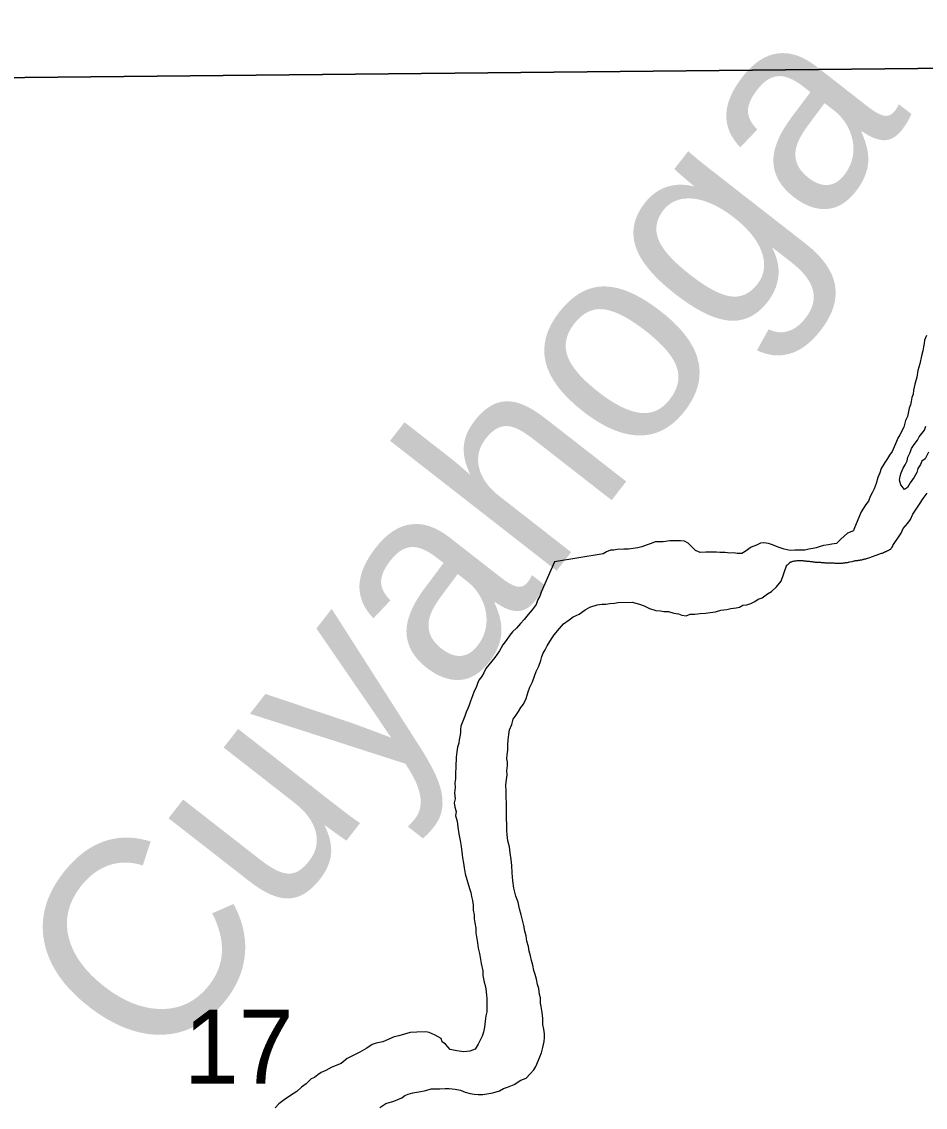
# Model space of a CAD drawing. Extents: x 10.6 to 44.6, y -2.6 to 23.4.
# Drawn here: x 16.643 to 17.155, y 17.081 to 17.696 of the extents above; entities that cross this region are included whole.
import ezdxf

# ---------------------------------------------------------------- set-up
doc = ezdxf.new("R2010")
doc.units = 0
for name, color, linetype in [('GM_X_Major_River', 7, 'Continuous'), ('GM_X_Major_River_Text', 7, 'Continuous'), ('GM_X_Section', 7, 'Continuous'), ('GM_X_Section_Text', 7, 'Continuous')]:
    doc.layers.add(name, color=color, linetype=linetype)

msp = doc.modelspace()

# ---------------------------------------------------------------- linework, layer by layer
at = {"layer": 'GM_X_Major_River'}
for points in [[(17.1561, 17.51815), (17.15502, 17.51547), (17.15468, 17.51356), (17.15434, 17.51165), (17.15401, 17.50937), (17.15331, 17.50669), (17.15226, 17.50211), (17.1512, 17.49828), (17.15052, 17.49447), (17.14946, 17.49065), (17.14877, 17.48721), (17.14844, 17.48492), (17.14772, 17.48301), (17.14739, 17.48072), (17.14705, 17.47881), (17.14633, 17.4769), (17.14529, 17.47231), (17.1442, 17.47001), (17.14313, 17.46619), (17.14094, 17.46196), (17.13984, 17.46003), (17.13912, 17.45812), (17.13658, 17.45236), (17.1351, 17.45043), (17.134, 17.44851), (17.13253, 17.4462), (17.13032, 17.44273), (17.12961, 17.44043), (17.12852, 17.43775), (17.12746, 17.43431), (17.12638, 17.43124), (17.12529, 17.42894), (17.12419, 17.42701), (17.1231, 17.42433), (17.12162, 17.4224), (17.11905, 17.41816), (17.11479, 17.40827)], [(17.15713, 17.45205), (17.15531, 17.44821), (17.15343, 17.44703), (17.15271, 17.44511), (17.15124, 17.4428), (17.15053, 17.4405), (17.14906, 17.43781), (17.14685, 17.43472), (17.14538, 17.43203), (17.14351, 17.43085), (17.14155, 17.43347), (17.14073, 17.43611), (17.14106, 17.4384), (17.14178, 17.44032), (17.14287, 17.443), (17.14397, 17.44492), (17.14506, 17.44723), (17.1454, 17.44913), (17.14686, 17.45183), (17.14758, 17.45412), (17.14905, 17.45643), (17.1509, 17.45876), (17.152, 17.46068), (17.15348, 17.46261), (17.15496, 17.46454), (17.15567, 17.46684)], [(17.13695, 17.39917), (17.13842, 17.40148), (17.13991, 17.40341), (17.14175, 17.40611), (17.14283, 17.4088), (17.14543, 17.41189), (17.14691, 17.41382), (17.14837, 17.4169), (17.15058, 17.42036), (17.15205, 17.42268), (17.15427, 17.42577), (17.15648, 17.42885)], [(17.11479, 17.40827), (17.11471, 17.40743), (17.11131, 17.40621), (17.10759, 17.40271), (17.10497, 17.40037), (17.10232, 17.39994), (17.10043, 17.39952), (17.09777, 17.39908), (17.09588, 17.39866), (17.09361, 17.39785), (17.09172, 17.39743), (17.08945, 17.397), (17.08718, 17.39657), (17.08375, 17.39649), (17.08147, 17.39645), (17.07881, 17.39638), (17.07537, 17.39707), (17.07193, 17.39814), (17.06885, 17.39959), (17.06656, 17.4003), (17.06388, 17.40062), (17.06198, 17.40058), (17.05973, 17.39939), (17.05671, 17.39819), (17.05334, 17.39583), (17.05146, 17.39465), (17.0488, 17.3946), (17.04689, 17.39493), (17.04461, 17.39488), (17.04194, 17.39521), (17.0389, 17.39514), (17.03699, 17.39548), (17.0328, 17.39539), (17.0309, 17.39535), (17.02786, 17.39528), (17.02517, 17.39636), (17.02284, 17.39859), (17.0209, 17.40045), (17.01898, 17.40155), (17.01669, 17.40188), (17.01327, 17.40181), (17.0106, 17.40175), (17.00681, 17.40129), (17.00225, 17.40119), (16.99998, 17.40038), (16.99772, 17.39957), (16.9947, 17.39836), (16.99243, 17.39793), (16.98977, 17.3975), (16.98712, 17.39706), (16.98446, 17.397), (16.98066, 17.39692), (16.97876, 17.3965), (16.97686, 17.39646), (16.9746, 17.39565), (16.97272, 17.39447), (16.94515, 17.38997)], [(17.12389, 17.39246), (17.13064, 17.39474), (17.13112, 17.3949), (17.13144, 17.39506), (17.13176, 17.39522), (17.13192, 17.39522), (17.13208, 17.39538), (17.13224, 17.39538), (17.1324, 17.39554), (17.13272, 17.39554), (17.13288, 17.3957), (17.1332, 17.39586), (17.13336, 17.39602), (17.13368, 17.39602), (17.13384, 17.39618), (17.13416, 17.39634), (17.13432, 17.39634), (17.1348, 17.3965), (17.13496, 17.39666), (17.13512, 17.39682), (17.13528, 17.39682), (17.13576, 17.39714), (17.13608, 17.39762), (17.13656, 17.39826), (17.13672, 17.39857), (17.13656, 17.39826), (17.13695, 17.39917)], [(16.94515, 17.38997), (16.93764, 17.37275), (16.93693, 17.37045), (16.93583, 17.36852), (16.93475, 17.36583), (16.93254, 17.36274), (16.93032, 17.36002), (16.9281, 17.35731), (16.92587, 17.35498), (16.92365, 17.35226), (16.92141, 17.35031), (16.91993, 17.34837), (16.91772, 17.34528), (16.91587, 17.34295), (16.91405, 17.33949), (16.91147, 17.33562), (16.90629, 17.32941), (16.9052, 17.32711), (16.90373, 17.32479), (16.90225, 17.32286), (16.90153, 17.32094), (16.90082, 17.31864), (16.89973, 17.31671), (16.89865, 17.31402), (16.89758, 17.31095), (16.89687, 17.30866), (16.89615, 17.30674), (16.89505, 17.30481), (16.89434, 17.30251), (16.89291, 17.29867), (16.89219, 17.29675), (16.89186, 17.29484), (16.8919, 17.29294), (16.89156, 17.29103), (16.89123, 17.28912), (16.89089, 17.28721), (16.89018, 17.28491), (16.88986, 17.28224), (16.88955, 17.27919), (16.88929, 17.27385), (16.889, 17.27004), (16.88907, 17.267), (16.88874, 17.26471), (16.8888, 17.26205), (16.88849, 17.259), (16.88895, 17.25558), (16.88824, 17.25328), (16.88867, 17.25101), (16.88949, 17.24837), (16.88917, 17.24607), (16.89, 17.24305), (16.89045, 17.23963), (16.89092, 17.23584), (16.89177, 17.23205), (16.89223, 17.22864), (16.89268, 17.2256), (16.89314, 17.22219), (16.89359, 17.21916), (16.89403, 17.2165), (16.89449, 17.21309), (16.89696, 17.20477), (16.89777, 17.20251), (16.8982, 17.20024), (16.89864, 17.19796), (16.89908, 17.19531), (16.89914, 17.19265), (16.89958, 17.18999), (16.89963, 17.18771), (16.90006, 17.18544), (16.90052, 17.1824), (16.90057, 17.17974), (16.90101, 17.17747), (16.90147, 17.17406), (16.90192, 17.17102), (16.90275, 17.16799), (16.9032, 17.16458), (16.90364, 17.16231), (16.90449, 17.15814), (16.90456, 17.15548), (16.90498, 17.15359), (16.9054, 17.15169), (16.90583, 17.1498), (16.90625, 17.14791), (16.90671, 17.14449), (16.90675, 17.14259), (16.90684, 17.13879), (16.90693, 17.13499), (16.90622, 17.13269), (16.90591, 17.12963), (16.9056, 17.1262), (16.90491, 17.12352), (16.9042, 17.12123), (16.90311, 17.11892), (16.90202, 17.11661), (16.90018, 17.1139), (16.89716, 17.11269), (16.89375, 17.11224), (16.88993, 17.11291), (16.88802, 17.11325), (16.88611, 17.11358), (16.88338, 17.11657)], [(16.92788, 17.18379), (16.92705, 17.18681), (16.92622, 17.18984), (16.92538, 17.19324), (16.92453, 17.19703), (16.92331, 17.20043), (16.92207, 17.20496), (16.92159, 17.20914), (16.92111, 17.2137), (16.92101, 17.21788), (16.92055, 17.22129), (16.92009, 17.22509), (16.91963, 17.2285), (16.91879, 17.23191), (16.91833, 17.23532), (16.91827, 17.23798), (16.91805, 17.24749), (16.91799, 17.25015), (16.91791, 17.25358), (16.91785, 17.25624), (16.91777, 17.26004), (16.91769, 17.26346), (16.918, 17.26652), (16.91832, 17.26919), (16.91827, 17.27147), (16.91858, 17.27452), (16.91853, 17.27642), (16.91811, 17.27831), (16.91844, 17.2806), (16.91876, 17.28328), (16.91869, 17.28632), (16.91901, 17.28899), (16.91932, 17.29204), (16.91964, 17.29471), (16.92109, 17.29779), (16.92178, 17.30085), (16.92326, 17.30278), (16.92473, 17.3051), (16.9262, 17.30742), (16.92767, 17.30935), (16.92913, 17.31243), (16.93018, 17.31626), (16.93126, 17.31895), (16.93271, 17.32202), (16.93378, 17.32509), (16.93486, 17.32778), (16.93631, 17.33086), (16.93738, 17.33393), (16.93809, 17.33623), (16.93881, 17.33815), (16.93991, 17.34007), (16.941, 17.34238), (16.94357, 17.34624), (16.94504, 17.34856), (16.94801, 17.35205), (16.95023, 17.35477), (16.9536, 17.35713), (16.95584, 17.3587), (16.95923, 17.3603), (16.9626, 17.36266), (16.96523, 17.36424), (16.96939, 17.36548), (16.97204, 17.36592), (16.97432, 17.36597), (16.9766, 17.3664), (16.97926, 17.36646), (16.98115, 17.36688), (16.98914, 17.36706), (16.99335, 17.36602), (16.99603, 17.36494), (16.99911, 17.36349), (17.00256, 17.36242), (17.00523, 17.3621), (17.00714, 17.36177), (17.00981, 17.36183), (17.01287, 17.36075), (17.01554, 17.36043), (17.01746, 17.35972), (17.01975, 17.35939), (17.02202, 17.3602), (17.02468, 17.36026), (17.02771, 17.36071), (17.03076, 17.36078), (17.03341, 17.36122), (17.03644, 17.36167), (17.03947, 17.3625), (17.04288, 17.36296), (17.04516, 17.36339), (17.04819, 17.36384), (17.05008, 17.36426), (17.05196, 17.36545), (17.05424, 17.3655), (17.0565, 17.36631), (17.05876, 17.3675), (17.06063, 17.36869), (17.0629, 17.3695), (17.06589, 17.37185), (17.06815, 17.37304), (17.07113, 17.37577), (17.07372, 17.37888), (17.07693, 17.38821)], [(17.07693, 17.38821), (17.07713, 17.38817), (17.07757, 17.38853), (17.07789, 17.3887), (17.07821, 17.38901), (17.07837, 17.38933), (17.07853, 17.38949), (17.07869, 17.38965), (17.07885, 17.38981), (17.07901, 17.38981), (17.07917, 17.38997), (17.07965, 17.38997), (17.07997, 17.39013), (17.08029, 17.39029), (17.08077, 17.39029), (17.08125, 17.39045), (17.08173, 17.39045), (17.08221, 17.39045), (17.08269, 17.39061), (17.08317, 17.39061), (17.08349, 17.39061), (17.08397, 17.39061), (17.08429, 17.39061), (17.08477, 17.39061), (17.08524, 17.39061), (17.08556, 17.39061), (17.08605, 17.39061), (17.08636, 17.39045), (17.08668, 17.39045), (17.087, 17.39045), (17.08732, 17.39045), (17.08764, 17.39045), (17.08796, 17.39029), (17.08828, 17.39029), (17.08876, 17.39029), (17.08892, 17.39029), (17.08924, 17.39029), (17.08972, 17.39029), (17.09004, 17.39013), (17.09052, 17.39013), (17.091, 17.39013), (17.09132, 17.39013), (17.09164, 17.38996), (17.09196, 17.38996), (17.09244, 17.38981), (17.0926, 17.38996), (17.09292, 17.38981), (17.09324, 17.38981), (17.09372, 17.38981), (17.09404, 17.3898), (17.09452, 17.3898), (17.09483, 17.38964), (17.09499, 17.38964), (17.09531, 17.38964), (17.09563, 17.38964), (17.09595, 17.38964), (17.09627, 17.38948), (17.09675, 17.38948), (17.09707, 17.38948), (17.09755, 17.38948), (17.09803, 17.38948), (17.09851, 17.38932), (17.09883, 17.38932), (17.09931, 17.38932), (17.09963, 17.38932), (17.10011, 17.38932), (17.10043, 17.38932), (17.10107, 17.38932), (17.10139, 17.38932), (17.10187, 17.38932), (17.10251, 17.38932), (17.10299, 17.38932), (17.10347, 17.38932), (17.1041, 17.38916), (17.10458, 17.38916), (17.10506, 17.38916), (17.10538, 17.38916), (17.10586, 17.38916), (17.10634, 17.38916), (17.10682, 17.38916), (17.10714, 17.38916), (17.10762, 17.38916), (17.10794, 17.38916), (17.10842, 17.38916), (17.10874, 17.38932), (17.10922, 17.38932), (17.1097, 17.38932), (17.11018, 17.38947)], [(17.11018, 17.38947), (17.1105, 17.38947), (17.11082, 17.38963), (17.1113, 17.38963), (17.11178, 17.38979), (17.11209, 17.38979), (17.11258, 17.38995), (17.11402, 17.39011), (17.11449, 17.39027), (17.11498, 17.39043), (17.11545, 17.39043), (17.11577, 17.39059), (17.11625, 17.39075), (17.11657, 17.39075), (17.11673, 17.39075), (17.11689, 17.39075), (17.11705, 17.39075), (17.11721, 17.39075), (17.11737, 17.39091), (17.11769, 17.39091), (17.11801, 17.39091), (17.11833, 17.39091), (17.11865, 17.39107), (17.11897, 17.39107), (17.11945, 17.39107), (17.11977, 17.39123), (17.12009, 17.39123), (17.12041, 17.39139), (17.12073, 17.39139), (17.12105, 17.39155), (17.12137, 17.39155), (17.12169, 17.39155), (17.12185, 17.39155), (17.12201, 17.39171), (17.12389, 17.39246)], [(16.84614, 17.08071), (16.84951, 17.08307), (16.85405, 17.08432), (16.85857, 17.08632), (16.86045, 17.08751), (16.86233, 17.08831), (16.86498, 17.08913), (16.86839, 17.08959), (16.87218, 17.09044), (16.8752, 17.09127), (16.87748, 17.09132), (16.88014, 17.09138), (16.88319, 17.09145), (16.88547, 17.0915), (16.8889, 17.0912), (16.89196, 17.09051), (16.89465, 17.08942), (16.89733, 17.08873), (16.89962, 17.0884), (16.90191, 17.08807), (16.90457, 17.08813), (16.90684, 17.08856), (16.91026, 17.08902), (16.91404, 17.09025), (16.91629, 17.09144), (16.91856, 17.09225), (16.92232, 17.09386), (16.92608, 17.09623), (16.92909, 17.09744), (16.93132, 17.09977), (16.93355, 17.1021), (16.93465, 17.10403), (16.93609, 17.10749), (16.93681, 17.10941), (16.9379, 17.11171), (16.93859, 17.11477), (16.93927, 17.11821), (16.9396, 17.12051), (16.93956, 17.12241), (16.93911, 17.12506), (16.93867, 17.12771), (16.93859, 17.13114), (16.93814, 17.13455), (16.93768, 17.13797), (16.93725, 17.13986), (16.93718, 17.1429), (16.93676, 17.1448), (16.9363, 17.14821), (16.93549, 17.15047), (16.93504, 17.15351), (16.93422, 17.15615), (16.93341, 17.15842), (16.93296, 17.16145), (16.93213, 17.1641), (16.93169, 17.16675), (16.93087, 17.1694), (16.93043, 17.17205), (16.9296, 17.17507), (16.92915, 17.17811), (16.92833, 17.18075), (16.92788, 17.18379)], [(16.88338, 17.11657), (16.88144, 17.11805), (16.88101, 17.11994), (16.87755, 17.12176), (16.87409, 17.12321), (16.87218, 17.12354), (16.86724, 17.12343), (16.86343, 17.12334), (16.85701, 17.1213), (16.85436, 17.12086), (16.84795, 17.11804), (16.84417, 17.1172), (16.8419, 17.11639), (16.83891, 17.11441), (16.83477, 17.11204), (16.83063, 17.11004), (16.82763, 17.10845), (16.82427, 17.10571), (16.81898, 17.10369), (16.8156, 17.10171), (16.81297, 17.10051), (16.81109, 17.09932), (16.80923, 17.09776), (16.80734, 17.09696), (16.80436, 17.09423), (16.80174, 17.09226), (16.79913, 17.08992), (16.79613, 17.08795), (16.79201, 17.08519), (16.78902, 17.08284), (16.78679, 17.08051)]]:
    msp.add_lwpolyline(points, dxfattribs=at)
at = {"layer": 'GM_X_Section'}
for points in [[(16.26575, 18.79438), (17.21979, 18.8008), (17.2448, 17.67043), (16.26964, 17.66059)], [(17.2448, 17.67043), (17.26473, 16.60066), (16.29317, 16.57912), (16.26964, 17.66059)]]:
    msp.add_lwpolyline(points, close=True, dxfattribs=at)

# ---------------------------------------------------------------- texts
at = {"layer": 'GM_X_Major_River_Text'}
msp.add_text('Cuyahoga', height=0.113711, rotation=52.06529, dxfattribs=at).set_placement((16.72172, 17.09656))
at = {"layer": 'GM_X_Section_Text'}
msp.add_text('17', height=0.041856, rotation=0.00001, dxfattribs=at).set_placement((16.73508, 17.09431))

doc.saveas('drawing.dxf')
